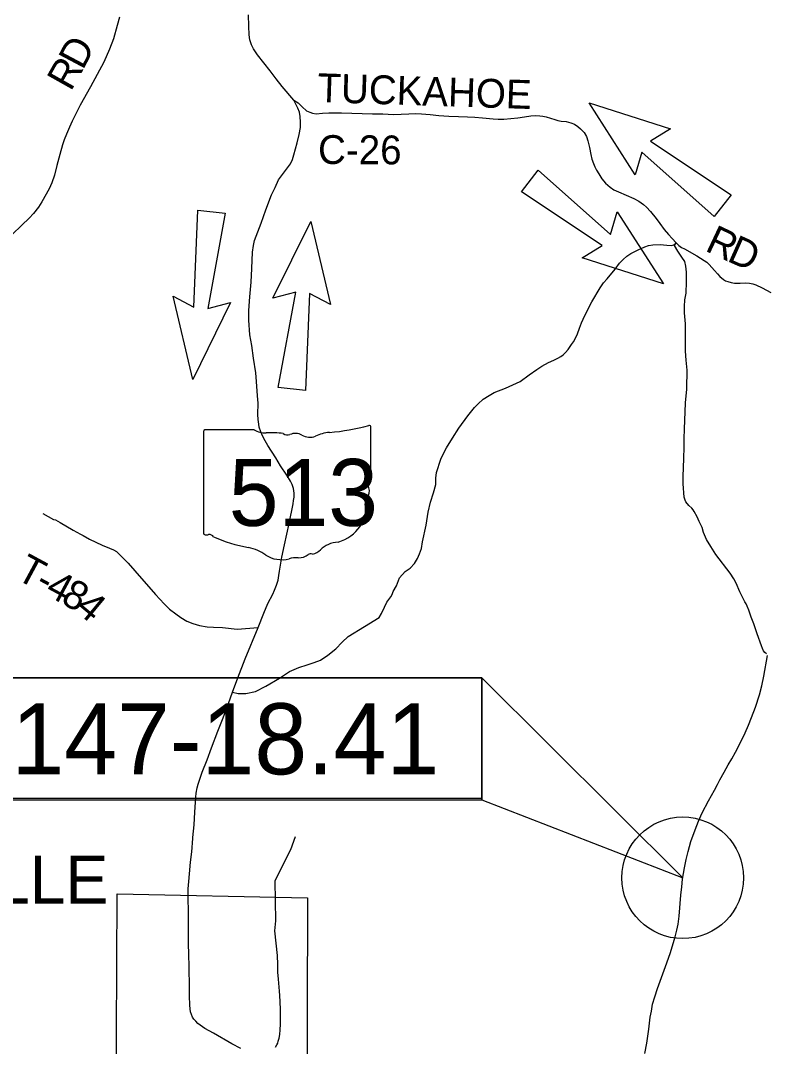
# Model space of a CAD drawing. Extents: x 0 to 191, y 0 to 55.
# Drawn here: x 22.6 to 24.802, y 13.589 to 16.621 of the extents above; entities that cross this region are included whole.
import ezdxf

# ---------------------------------------------------------------- set-up
doc = ezdxf.new("R2010")
doc.units = 0
for name, color, linetype in [('Default', 7, 'Continuous'), ('GM_X_Corporation_Text', 7, 'Continuous'), ('GM_X_County_Road', 7, 'Continuous'), ('GM_X_County_Road_Text', 7, 'Continuous'), ('GM_X_State_Location', 7, 'Continuous'), ('GM_X_State_Route', 7, 'Continuous'), ('GM_X_State_Shield', 7, 'Continuous'), ('GM_X_Township_Road', 7, 'Continuous'), ('GM_X_Township_Road_Text', 7, 'Continuous'), ('GM_X_Township_Text', 7, 'Continuous'), ('SH_Text', 7, 'Continuous')]:
    doc.layers.add(name, color=color, linetype=linetype)

msp = doc.modelspace()

# ---------------------------------------------------------------- linework, layer by layer
at = {"layer": 'Default'}
msp.add_circle((24.5577, 14.0871), 0.1798, dxfattribs=at)
at = {"layer": 'GM_X_County_Road'}
for points in [[(22.8921, 16.6305), (22.886, 16.6058), (22.8744, 16.567), (22.8627, 16.5365), (22.8459, 16.4977), (22.8064, 16.4247), (22.776, 16.3704), (22.7525, 16.3233), (22.7449, 16.3059), (22.7358, 16.2855), (22.7291, 16.2682), (22.7241, 16.2535), (22.7158, 16.2246), (22.7076, 16.1922), (22.7, 16.1641), (22.692, 16.1411), (22.6843, 16.1231), (22.6629, 16.0855), (22.6533, 16.0697), (22.6384, 16.0507), (22.6258, 16.0372), (22.604, 16.0157), (22.5752, 15.9886)], [(23.408, 16.386), (23.4204, 16.3779), (23.4322, 16.366), (23.445, 16.354), (23.4555, 16.3497), (23.4633, 16.3468), (23.4735, 16.3455), (23.4928, 16.3473), (23.5112, 16.3482), (23.5491, 16.348), (23.6405, 16.3456), (23.6709, 16.3449), (23.7027, 16.3428), (23.7475, 16.3447), (23.7668, 16.3457), (23.7853, 16.3456), (23.811, 16.3435), (23.8361, 16.3403), (23.8666, 16.3382), (23.8947, 16.3374), (23.9217, 16.3362), (23.9432, 16.3348), (23.9658, 16.3334), (23.9976, 16.3302), (24.0119, 16.3294), (24.0291, 16.3292), (24.0496, 16.3313), (24.0705, 16.3337), (24.0898, 16.3365), (24.1087, 16.3389), (24.1232, 16.3398), (24.1356, 16.3393), (24.1437, 16.3382), (24.1542, 16.336), (24.1669, 16.3319), (24.1794, 16.328), (24.1881, 16.3255), (24.1986, 16.3233), (24.2131, 16.322), (24.2273, 16.3189), (24.2379, 16.3146), (24.2475, 16.308), (24.2556, 16.3009), (24.2663, 16.29), (24.273, 16.2782), (24.2772, 16.2655), (24.2821, 16.2454), (24.2856, 16.2249), (24.2888, 16.2115), (24.2934, 16.1984), (24.2979, 16.188), (24.3028, 16.1787), (24.3099, 16.1674), (24.3189, 16.1534), (24.3298, 16.14), (24.3427, 16.1285), (24.3537, 16.1209), (24.3677, 16.1146), (24.4131, 16.0949), (24.4275, 16.0869), (24.4415, 16.077), (24.4509, 16.0689), (24.4628, 16.0567), (24.4793, 16.036), (24.4904, 16.0208), (24.5032, 16.0036), (24.516, 15.9884), (24.5262, 15.9764), (24.5382, 15.9635), (24.5459, 15.9563), (24.5545, 15.9505), (24.5632, 15.9457), (24.5997, 15.9258), (24.6211, 15.9121), (24.6285, 15.9064), (24.6359, 15.8996), (24.6514, 15.8825), (24.6605, 15.8719), (24.6676, 15.8642), (24.678, 15.8551), (24.6843, 15.8513), (24.6905, 15.8492), (24.7007, 15.8463), (24.711, 15.845), (24.719, 15.8446), (24.7277, 15.8447), (24.7442, 15.8457), (24.7552, 15.8449), (24.7647, 15.8423), (24.7736, 15.8393), (24.7925, 15.8308), (24.818, 15.8166)]]:
    msp.add_lwpolyline(points, dxfattribs=at)
at = {"layer": 'GM_X_State_Route'}
for points in [[(23.1094, 14.2035), (23.1096, 14.2066), (23.1132, 14.2433), (23.1149, 14.2812), (23.1183, 14.3252), (23.1196, 14.3375), (23.122, 14.3528), (23.1248, 14.3638), (23.1367, 14.3996), (23.1512, 14.4356), (23.1649, 14.4716), (23.1837, 14.5202), (23.1935, 14.5455), (23.1968, 14.555), (23.2091, 14.5857), (23.2266, 14.6359), (23.2423, 14.6777), (23.2643, 14.7343), (23.3024, 14.8265), (23.3189, 14.869), (23.3313, 14.8977), (23.3455, 14.9258), (23.3509, 14.9371), (23.3567, 14.9516), (23.3612, 14.9666), (23.3639, 14.9809), (23.3653, 14.9939), (23.3725, 15.0349), (23.3806, 15.071), (23.3944, 15.1346), (23.4058, 15.1928), (23.4074, 15.2025), (23.4087, 15.2124), (23.4091, 15.2241), (23.4066, 15.2377), (23.4029, 15.2491), (23.3981, 15.2598), (23.3872, 15.2767), (23.3688, 15.3052), (23.3544, 15.3287), (23.3309, 15.3648), (23.323, 15.3789), (23.3158, 15.3919), (23.3102, 15.4057), (23.3059, 15.4187), (23.304, 15.4282), (23.3024, 15.4412), (23.3018, 15.4567), (23.302, 15.4895), (23.3009, 15.5113), (23.2972, 15.554), (23.2956, 15.5792), (23.2886, 15.6225), (23.2836, 15.6603), (23.2783, 15.6921), (23.275, 15.7352), (23.2747, 15.7637), (23.2776, 15.8045), (23.2813, 15.8479), (23.2838, 15.8877), (23.2861, 15.9364), (23.2886, 15.956), (23.2921, 15.9708), (23.3115, 16.022), (23.3253, 16.061), (23.342, 16.1056), (23.3523, 16.1276), (23.3628, 16.1501), (23.3742, 16.166), (23.3981, 16.1976), (23.4041, 16.2102), (23.4082, 16.224), (23.4177, 16.2591), (23.4239, 16.284), (23.428, 16.3051), (23.428, 16.3206), (23.4266, 16.3369), (23.4247, 16.3499), (23.4202, 16.3622), (23.408, 16.386), (23.3732, 16.4264), (23.3554, 16.4485), (23.3375, 16.472), (23.3005, 16.5199), (23.2888, 16.5374), (23.2824, 16.5488), (23.2774, 16.564), (23.2756, 16.5785), (23.2752, 16.6045), (23.2743, 16.6375)], [(24.4457, 13.568), (24.4516, 13.598), (24.4573, 13.6397), (24.4616, 13.6756), (24.4649, 13.6928), (24.4687, 13.7133), (24.4755, 13.7356), (24.4832, 13.7596), (24.5067, 13.8253), (24.5201, 13.8637), (24.5277, 13.8859), (24.5351, 13.9127), (24.5402, 13.9325), (24.5437, 13.9496), (24.5471, 13.974), (24.5519, 14.0354), (24.5547, 14.0605), (24.557, 14.0827), (24.5624, 14.1168), (24.5678, 14.1409), (24.5738, 14.1653), (24.582, 14.1946), (24.594, 14.2288), (24.6039, 14.2546), (24.6154, 14.279), (24.6335, 14.3146), (24.6514, 14.3464), (24.6605, 14.3629), (24.6677, 14.3763), (24.6804, 14.399), (24.6923, 14.4206), (24.7026, 14.4383), (24.7139, 14.4584), (24.7274, 14.4849), (24.7419, 14.5159), (24.7524, 14.5384), (24.7614, 14.5609), (24.7732, 14.5918), (24.785, 14.6274), (24.7914, 14.6546), (24.7978, 14.6827), (24.8086, 14.7444)], [(23.0952, 14.054), (23.0972, 14.0759), (23.0999, 14.0993), (23.1023, 14.1338), (23.1063, 14.164), (23.1094, 14.2035)], [(23.2517, 13.5824), (23.225, 13.5967), (23.17, 13.628), (23.1452, 13.6421), (23.1378, 13.6463), (23.1306, 13.6515), (23.124, 13.6569), (23.1178, 13.6631), (23.1124, 13.6694), (23.1086, 13.6754), (23.105, 13.6834), (23.1026, 13.6905), (23.1003, 13.7093), (23.0997, 13.7395), (23.0998, 13.7616), (23.0987, 13.8247), (23.0978, 13.8606), (23.0969, 13.8927), (23.0966, 13.9048), (23.0966, 13.9439), (23.0963, 13.9858), (23.0954, 14.0287), (23.0952, 14.054)]]:
    msp.add_lwpolyline(points, dxfattribs=at)
at = {"layer": 'GM_X_State_Shield'}
for p, q in [((23.1413, 15.4064), (23.1413, 15.1062)), ((23.2909, 15.4115), (23.1461, 15.4115)), ((23.6356, 15.2619), (23.6356, 15.419)), ((23.6356, 15.262), (23.6356, 15.2619))]:
    msp.add_line(p, q, dxfattribs=at)
for centre, major_axis, start_param, end_param in [((23.1469, 15.407), (0.00573, 0), 1.712693, 3.28349), ((23.3254, 15.4464), (0.0556, 0), 4.042523, 4.731795), ((23.4595, 15.8208), (0.5243, 0), 4.814394, 5.042369), ((23.6302, 15.4196), (0.0055, 0), 6.141152, 7.989035), ((23.3438, 15.243), (0.1994, 0), 1.404758, 1.657858), ((23.3891, 15.4086), (0.016, 0), 3.836095, 5.185415), ((23.4126, 15.3739), (0.0333, 0), 0.950623, 2.079405), ((23.4556, 15.4214), (0.0401, 0), 4.081561, 5.145723), ((23.5264, 15.3198), (0.1055, 0), 1.699011, 2.107814), ((23.6344, 15.2504), (0.00852, 0), 1.883978, 3.671073), ((23.6298, 15.2613), (0.00589, 0), 5.05454, 6.418171), ((23.5802, 15.2306), (0.0511, 0), 5.934695, 6.695948), ((23.4889, 15.1762), (0.1311, 0), 5.101752, 6.440018), ((23.6554, 15.1962), (0.0372, 0), 2.387724, 3.262537), ((23.147, 15.1055), (0.00578, 0), 3.00124, 4.508301), ((23.1479, 15.1362), (0.0441, 0), 4.665946, 4.897461), ((23.1569, 15.0889), (0.0159, 0), 0.519207, 1.627899), ((23.3576, 15.3586), (0.3786, 0), 4.195997, 4.488961), ((23.5442, 15.0219), (0.0718, 0), 1.647645, 2.488434), ((23.2447, 14.9713), (0.1185, 0), 0.823519, 1.323587), ((23.3729, 15.0874), (0.0752, 0), 4.026481, 4.996735), ((23.4218, 15.0649), (0.04, 0), 4.691044, 5.507374), ((23.458, 15.0358), (0.0113, 0), 1.147584, 2.315152), ((23.4532, 15.0771), (0.0424, 0), 4.937069, 5.64225), ((23.4163, 14.9836), (0.0618, 0), 1.495662, 1.94098)]:
    msp.add_ellipse(centre, major_axis=major_axis, ratio=0.8, start_param=start_param, end_param=end_param, dxfattribs=at)
at = {"layer": 'GM_X_Township_Road'}
for points in [[(23.6597, 14.8561), (23.6666, 14.8679), (23.6762, 14.8867), (23.6824, 14.9017), (23.6947, 14.9175), (23.6989, 14.9247), (23.7018, 14.9333), (23.711, 14.9501), (23.7206, 14.974), (23.7369, 14.9925), (23.7518, 15.0025), (23.7642, 15.0157), (23.7734, 15.0311), (23.7799, 15.0448), (23.7849, 15.0602), (23.7886, 15.0798), (23.7992, 15.1292), (23.8047, 15.1677), (23.812, 15.1976), (23.8207, 15.2252), (23.8278, 15.2491), (23.8282, 15.268), (23.8297, 15.2853), (23.8424, 15.324), (23.853, 15.3467), (23.8589, 15.3584), (23.8766, 15.3869), (23.8962, 15.4165), (23.9224, 15.4529), (23.942, 15.4767), (23.9533, 15.4881), (23.9676, 15.5015), (23.9852, 15.513), (24.0001, 15.5212), (24.034, 15.5347), (24.0766, 15.5543), (24.1039, 15.5739), (24.1261, 15.5891), (24.1412, 15.5996), (24.161, 15.6106), (24.1762, 15.6171), (24.1885, 15.623), (24.1969, 15.628), (24.2037, 15.6332), (24.2115, 15.6399), (24.2186, 15.6485), (24.2291, 15.663), (24.2351, 15.6717), (24.2411, 15.6821), (24.2469, 15.695), (24.2525, 15.712), (24.2582, 15.7275), (24.2629, 15.7382), (24.2703, 15.7534), (24.2893, 15.7891), (24.314, 15.8308), (24.3238, 15.8454), (24.334, 15.8575), (24.3578, 15.8862), (24.3711, 15.9035), (24.3815, 15.9142), (24.3921, 15.9243), (24.404, 15.9324), (24.4256, 15.9436), (24.446, 15.9522), (24.4569, 15.9559), (24.4689, 15.9584), (24.4905, 15.9585), (24.511, 15.9567), (24.5232, 15.9562), (24.5312, 15.9584), (24.5382, 15.9635)], [(24.8056, 14.7489), (24.8001, 14.7531), (24.7968, 14.7582), (24.7937, 14.7648), (24.7907, 14.7725), (24.7778, 14.8083), (24.7675, 14.8375), (24.7601, 14.8573), (24.753, 14.878), (24.7484, 14.8899), (24.745, 14.897), (24.7415, 14.903), (24.7341, 14.9168), (24.7265, 14.9325), (24.7153, 14.9578), (24.709, 14.971), (24.6983, 14.9876), (24.656, 15.0425), (24.6403, 15.0664), (24.6277, 15.0874), (24.6191, 15.1073), (24.6153, 15.1224), (24.6066, 15.1398), (24.5999, 15.1539), (24.5915, 15.1694), (24.5883, 15.1746), (24.5842, 15.1796), (24.5755, 15.1879), (24.5666, 15.1983), (24.5644, 15.2034), (24.5623, 15.2118), (24.5592, 15.2512), (24.5591, 15.2753), (24.5602, 15.2975), (24.5614, 15.3284), (24.5615, 15.3578), (24.562, 15.3859), (24.563, 15.4133), (24.5663, 15.4909), (24.5693, 15.5312), (24.5701, 15.5525), (24.5707, 15.5684), (24.5706, 15.5872), (24.5675, 15.6175), (24.5658, 15.6439), (24.5657, 15.6775), (24.5662, 15.6947), (24.5661, 15.7129), (24.5656, 15.7243), (24.5632, 15.7574), (24.5626, 15.7752), (24.5641, 15.7954), (24.5677, 15.8148), (24.569, 15.8488), (24.5692, 15.877), (24.5672, 15.8951), (24.5641, 15.9082), (24.5554, 15.9214), (24.5433, 15.9392), (24.5332, 15.9556), (24.5382, 15.9635)], [(22.6654, 15.1636), (22.6977, 15.1464), (22.7036, 15.1447), (22.7172, 15.1374), (22.7553, 15.1146), (22.7772, 15.1024), (22.7849, 15.0993), (22.8041, 15.0879), (22.8411, 15.0704), (22.8629, 15.0616), (22.8743, 15.0568), (22.8836, 15.0514), (22.9006, 15.0351), (22.9181, 15.0172), (22.9382, 14.9943), (22.9992, 14.9249), (23.0249, 14.8969), (23.0405, 14.8814), (23.0587, 14.8671), (23.0738, 14.8564), (23.0913, 14.8459), (23.1092, 14.8389), (23.1294, 14.8333), (23.1517, 14.8292), (23.1707, 14.8279), (23.1967, 14.8272), (23.2404, 14.8221), (23.3024, 14.8265)], [(23.2266, 14.6359), (23.2435, 14.6318), (23.2657, 14.6318), (23.2941, 14.638), (23.3249, 14.654), (23.3656, 14.6774), (23.3952, 14.6972), (23.4223, 14.7083), (23.447, 14.7169), (23.4679, 14.723), (23.4864, 14.7304), (23.5086, 14.7452), (23.5321, 14.7637), (23.5505, 14.7835), (23.569, 14.8007), (23.6165, 14.83), (23.6597, 14.8561)], [(23.3533, 13.5861), (23.3581, 13.5931), (23.3607, 13.5988), (23.3619, 13.6041), (23.3641, 13.613), (23.3661, 13.6236), (23.3679, 13.6373), (23.3685, 13.6542), (23.3681, 13.6781), (23.3681, 13.6979), (23.3672, 13.7205), (23.3662, 13.7391), (23.3655, 13.7525), (23.3623, 13.7874), (23.3607, 13.8084), (23.3603, 13.8312), (23.3596, 13.8578), (23.3513, 13.9304), (23.355, 13.96), (23.3532, 14.0778), (23.3703, 14.1142), (23.399, 14.1705), (23.4126, 14.2091)]]:
    msp.add_lwpolyline(points, dxfattribs=at)
at = {"layer": 'GM_X_Township_Text'}
msp.add_lwpolyline([(22.7822, 12.9546), (22.7948, 12.9764), (22.8332, 13.0588), (22.7998, 13.1664), (22.8828, 13.4127), (22.8855, 14.0397), (23.448, 14.0277), (23.4468, 13.3359), (23.345, 13.3323), (23.326, 13.3302), (23.2868, 13.3228), (23.2881, 13.0573)], close=True, dxfattribs=at)
at = {"layer": 'SH_Text'}
for p, q in [((24.281, 16.3781), (24.5215, 16.3004)), ((24.4173, 16.1653), (24.281, 16.3781)), ((24.5215, 16.3004), (24.4619, 16.2645)), ((24.4619, 16.2645), (24.7007, 16.1061)), ((24.437, 16.232), (24.4173, 16.1653)), ((24.6509, 16.0415), (24.437, 16.232)), ((24.0806, 16.1143), (24.13, 16.1787)), ((24.13, 16.1787), (24.3445, 15.9884)), ((24.3193, 15.9558), (24.0806, 16.1143)), ((24.7007, 16.1061), (24.6509, 16.0415)), ((23.1124, 15.774), (23.1244, 16.0603)), ((23.1244, 16.0603), (23.2051, 16.0515)), ((23.2051, 16.0515), (23.1533, 15.7694)), ((24.3445, 15.9884), (24.3638, 16.0553)), ((24.3638, 16.0553), (24.5004, 15.8422)), ((23.3463, 15.8005), (23.4578, 16.0274)), ((23.4578, 16.0274), (23.5159, 15.7814)), ((24.2599, 15.9199), (24.3193, 15.9558)), ((24.5004, 15.8422), (24.2599, 15.9199)), ((23.1091, 15.5603), (23.051, 15.8062)), ((23.051, 15.8062), (23.1124, 15.774)), ((23.4136, 15.8182), (23.3463, 15.8005)), ((23.3614, 15.5366), (23.4136, 15.8182)), ((23.4543, 15.8138), (23.4425, 15.5275)), ((23.5159, 15.7814), (23.4543, 15.8138)), ((23.2206, 15.7875), (23.1091, 15.5603)), ((23.1533, 15.7694), (23.2206, 15.7875)), ((23.4425, 15.5275), (23.3614, 15.5366))]:
    msp.add_line(p, q, dxfattribs=at)
for points in [[(23.9638, 14.6779), (21.8155, 14.6779), (21.8155, 14.3179), (23.9638, 14.3179)], [(21.8155, 14.6779), (23.9638, 14.6779), (23.9638, 14.3213), (21.8155, 14.3213)], [(24.5576, 14.0866), (23.9638, 14.6779), (23.9638, 14.3179)]]:
    msp.add_lwpolyline(points, close=True, dxfattribs=at)

# ---------------------------------------------------------------- texts
at = {"layer": 'GM_X_Corporation_Text'}
msp.add_text('BATESVILLE', height=0.14205, rotation=0, dxfattribs=at).set_placement((21.719, 14.0109))
at = {"layer": 'GM_X_County_Road_Text'}
for s, height, rotation, p in [('D', 0.0852, 62.048, (22.7838, 16.4722)), ('R', 0.0852, 60.6516, (22.7484, 16.4092)), ('TUCKAHOE', 0.08523, 358.1241, (23.4766, 16.38)), ('C-26', 0.08523, 359.6571, (23.4792, 16.1971)), ('R', 0.0852, 334.7843, (24.6205, 15.9419)), ('D', 0.0852, 335.969, (24.6855, 15.9113))]:
    msp.add_text(s, height=height, rotation=rotation, dxfattribs=at).set_placement(p)
at = {"layer": 'GM_X_State_Location'}
for s in ['s', 'r']:
    msp.add_text(s, height=0.000284, dxfattribs=at).set_placement((23.3829, 15.2363))
msp.add_text('513', height=0.000284, rotation=0, dxfattribs=at).set_placement((23.2826, 15.2156))
at = {"layer": 'GM_X_State_Shield'}
msp.add_text('513', height=0.19775, dxfattribs=at).set_placement((23.2155, 15.1273))
at = {"layer": 'GM_X_Township_Road_Text'}
for s, rotation, p in [('T', 331.6734, (22.5824, 14.9725)), ('4', 331.6101, (22.6693, 14.9257)), ('-', 331.6718, (22.6385, 14.9422)), ('8', 331.3796, (22.7154, 14.9007)), ('4', 320.299, (22.7579, 14.878))]:
    msp.add_text(s, height=0.0852, rotation=rotation, dxfattribs=at).set_placement(p)
at = {"layer": 'SH_Text'}
msp.add_text('NOB-147-18.41', height=0.21, dxfattribs=at).set_placement((21.8709, 14.3929))

doc.saveas('drawing.dxf')
